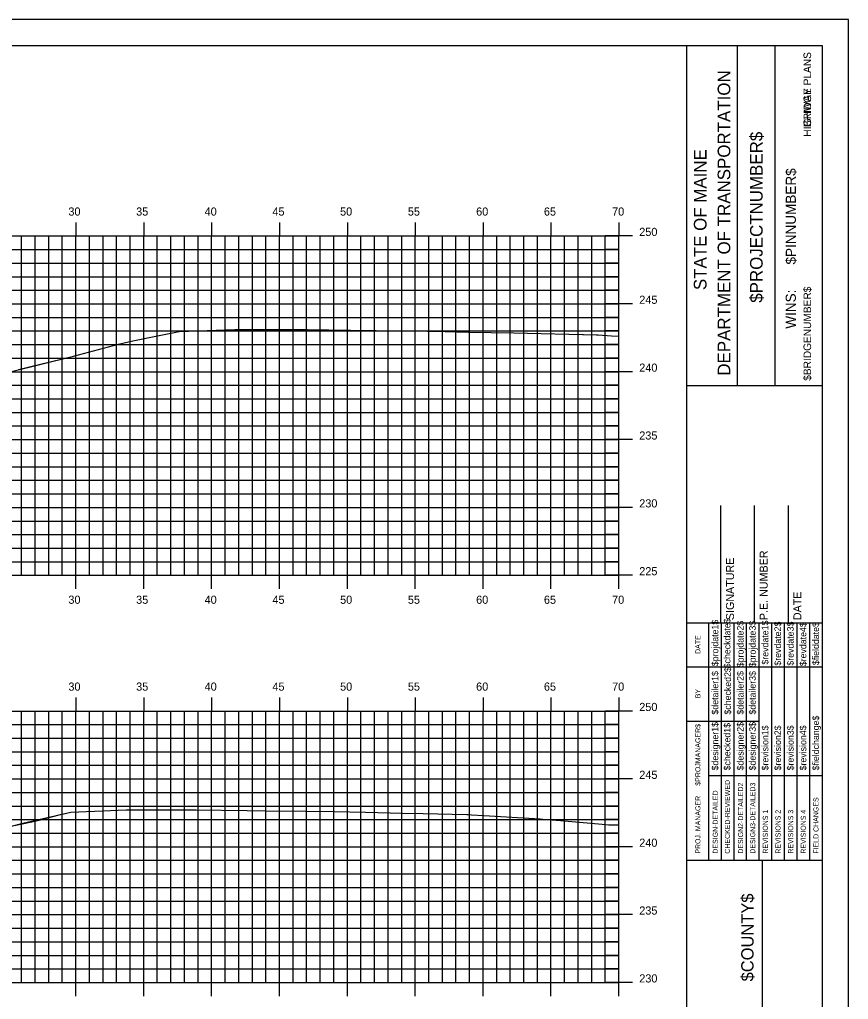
# Model space of a CAD drawing. Extents: x 1168600 to 1177589, y 610178 to 611246.
# Drawn here: x 1172328.4 to 1172389.5, y 610938.3 to 611010.5 of the extents above; entities that cross this region are included whole.
import ezdxf

# ---------------------------------------------------------------- set-up
doc = ezdxf.new("R2010")
doc.units = 0
for name, color, linetype in [('_Construction', 7, 'Continuous'), ('_Station Equation', 7, 'Continuous'), ('BORDER', 7, 'Continuous'), ('H_V ANNOTATION', 7, 'Continuous'), ('MAJOR', 7, 'Continuous'), ('MINOR', 7, 'Continuous')]:
    doc.layers.add(name, color=color, linetype=linetype)

msp = doc.modelspace()

# ---------------------------------------------------------------- linework, layer by layer
at = {"layer": '_Construction'}
for p, q in [((1172387.558, 611008.596), (1172227.558, 611008.596)), ((1172377.558, 610903.599), (1172377.558, 611008.599)), ((1172381.287, 610983.593), (1172381.287, 611008.593)), ((1172384.082, 610983.593), (1172384.082, 611008.593)), ((1172387.558, 610903.599), (1172387.558, 611008.599)), ((1172377.559, 610983.59), (1172387.558, 610983.59)), ((1172380.058, 610966.099), (1172380.058, 610974.747)), ((1172382.558, 610966.099), (1172382.558, 610974.747)), ((1172385.058, 610966.099), (1172385.058, 610974.747)), ((1172377.558, 610966.099), (1172387.558, 610966.099)), ((1172377.558, 610948.599), (1172387.558, 610948.599)), ((1172383.149, 610913.599), (1172383.149, 610948.599))]:
    msp.add_line(p, q, dxfattribs=at)
msp.add_lwpolyline([(1172219.465, 610900.537), (1172389.465, 610900.537), (1172389.465, 611010.537), (1172219.465, 611010.537)], close=True, dxfattribs=at)
for points in [[(1172379.173, 610962.849), (1172379.173, 610966.099)], [(1172380.106, 610948.602), (1172380.106, 610966.099)], [(1172381.038, 610966.099), (1172381.038, 610948.602)], [(1172381.969, 610948.602), (1172381.969, 610966.099)], [(1172382.901, 610948.602), (1172382.901, 610966.099)], [(1172383.833, 610948.602), (1172383.833, 610966.099)], [(1172384.764, 610948.602), (1172384.764, 610966.099)], [(1172385.696, 610948.602), (1172385.696, 610966.099)], [(1172386.628, 610948.602), (1172386.628, 610966.099)], [(1172379.174, 610948.602), (1172379.174, 610965.393)], [(1172377.558, 610962.849), (1172387.558, 610962.849)], [(1172377.558, 610958.849), (1172379.174, 610958.849)], [(1172379.173, 610958.849), (1172382.9, 610958.849)], [(1172379.173, 610954.849), (1172387.558, 610954.849)]]:
    msp.add_lwpolyline(points, dxfattribs=at)
at = {"layer": '_Station Equation'}
for points in [[(1172306.939, 610979.458), (1172332.383, 610985.75), (1172335.694, 610986.636), (1172336.432, 610986.806), (1172336.753, 610986.877), (1172338.571, 610987.23), (1172340.16, 610987.551), (1172344.257, 610987.699), (1172344.547, 610987.708), (1172348.439, 610987.714), (1172349.614, 610987.714), (1172352.788, 610987.666), (1172354.682, 610987.637), (1172357.138, 610987.598), (1172359.75, 610987.555), (1172361.488, 610987.519), (1172364.818, 610987.449), (1172365.838, 610987.426), (1172369.886, 610987.337), (1172369.948, 610987.336), (1172370.904, 610987.31), (1172371.036, 610987.302), (1172372.02, 610987.24), (1172372.558, 610987.206)], [(1172328.328, 610984.747), (1172332.383, 610985.75), (1172335.694, 610986.636), (1172336.432, 610986.806), (1172336.753, 610986.877), (1172338.572, 610987.23), (1172340.16, 610987.551), (1172344.257, 610987.699), (1172344.547, 610987.708), (1172348.44, 610987.714), (1172349.614, 610987.714), (1172352.789, 610987.666), (1172354.682, 610987.637), (1172357.139, 610987.598), (1172359.75, 610987.555), (1172361.489, 610987.519), (1172364.818, 610987.449), (1172365.838, 610987.426), (1172369.886, 610987.337), (1172369.948, 610987.336), (1172370.904, 610987.31), (1172371.037, 610987.302), (1172372.025, 610987.239), (1172372.558, 610987.206)], [(1172327.782, 610951.121), (1172329.545, 610951.474), (1172330.056, 610951.594), (1172330.293, 610951.667), (1172331.438, 610951.962), (1172332.185, 610952.153), (1172336.261, 610952.314), (1172336.367, 610952.318), (1172336.45, 610952.318), (1172336.962, 610952.319), (1172340.809, 610952.322), (1172341.432, 610952.323), (1172345.168, 610952.272), (1172346.498, 610952.253), (1172349.527, 610952.218), (1172351.563, 610952.197), (1172353.886, 610952.142), (1172356.628, 610952.078), (1172358.147, 610952.045), (1172361.367, 610951.974), (1172361.445, 610951.97), (1172361.693, 610951.956), (1172362.605, 610951.902), (1172366.759, 610951.658), (1172366.966, 610951.64), (1172368.248, 610951.528), (1172371.326, 610951.258), (1172371.824, 610951.214), (1172372.204, 610951.209), (1172372.558, 610951.205)], [(1172327.782, 610951.121), (1172328.649, 610951.331), (1172332.184, 610952.153), (1172336.26, 610952.314), (1172336.367, 610952.318), (1172336.451, 610952.318), (1172336.967, 610952.319), (1172340.809, 610952.322), (1172341.432, 610952.323), (1172345.168, 610952.272), (1172346.497, 610952.253), (1172349.528, 610952.218), (1172351.563, 610952.197), (1172353.887, 610952.142), (1172356.628, 610952.078), (1172358.147, 610952.045), (1172361.367, 610951.974), (1172361.445, 610951.97), (1172361.693, 610951.956), (1172362.606, 610951.902), (1172366.758, 610951.658), (1172366.966, 610951.64), (1172368.253, 610951.527), (1172371.327, 610951.258), (1172371.824, 610951.214), (1172372.203, 610951.209), (1172372.558, 610951.205)]]:
    msp.add_lwpolyline(points, dxfattribs=at)
at = {"layer": 'MAJOR'}
for p, q in [((1172332.558, 610995.598), (1172332.558, 610994.596)), ((1172337.558, 610995.598), (1172337.558, 610994.596)), ((1172342.558, 610995.598), (1172342.558, 610994.596)), ((1172347.558, 610995.598), (1172347.558, 610994.596)), ((1172352.558, 610995.598), (1172352.558, 610994.596)), ((1172357.558, 610995.598), (1172357.558, 610994.596)), ((1172362.558, 610995.598), (1172362.558, 610994.596)), ((1172367.558, 610995.598), (1172367.558, 610994.596)), ((1172372.558, 610995.598), (1172372.558, 610994.596)), ((1172232.558, 610994.596), (1172372.558, 610994.596)), ((1172232.558, 610994.596), (1172372.558, 610994.596)), ((1172332.558, 610969.596), (1172332.558, 610994.596)), ((1172337.558, 610969.596), (1172337.558, 610994.596)), ((1172342.558, 610969.596), (1172342.558, 610994.596)), ((1172347.558, 610969.596), (1172347.558, 610994.596)), ((1172352.558, 610969.596), (1172352.558, 610994.596)), ((1172357.558, 610969.596), (1172357.558, 610994.596)), ((1172362.558, 610969.596), (1172362.558, 610994.596)), ((1172367.558, 610969.596), (1172367.558, 610994.596)), ((1172373.56, 610994.596), (1172371.556, 610994.596)), ((1172372.558, 610969.596), (1172372.558, 610994.596)), ((1172372.558, 610969.596), (1172372.558, 610994.596)), ((1172232.558, 610989.596), (1172372.558, 610989.596)), ((1172373.56, 610989.596), (1172371.556, 610989.596)), ((1172232.558, 610984.596), (1172372.558, 610984.596)), ((1172373.56, 610984.596), (1172371.556, 610984.596)), ((1172232.558, 610979.596), (1172372.558, 610979.596)), ((1172373.56, 610979.596), (1172371.556, 610979.596)), ((1172232.558, 610974.596), (1172372.558, 610974.596)), ((1172373.56, 610974.596), (1172371.556, 610974.596)), ((1172232.558, 610969.596), (1172372.558, 610969.596)), ((1172232.558, 610969.596), (1172372.558, 610969.596)), ((1172332.558, 610968.594), (1172332.558, 610969.596)), ((1172337.558, 610968.594), (1172337.558, 610969.596)), ((1172342.558, 610968.594), (1172342.558, 610969.596)), ((1172347.558, 610968.594), (1172347.558, 610969.596)), ((1172352.558, 610968.594), (1172352.558, 610969.596)), ((1172357.558, 610968.594), (1172357.558, 610969.596)), ((1172362.558, 610968.594), (1172362.558, 610969.596)), ((1172367.558, 610968.594), (1172367.558, 610969.596)), ((1172373.56, 610969.596), (1172371.556, 610969.596)), ((1172372.558, 610968.594), (1172372.558, 610969.596)), ((1172332.558, 610960.598), (1172332.558, 610959.596)), ((1172337.558, 610960.598), (1172337.558, 610959.596)), ((1172342.558, 610960.598), (1172342.558, 610959.596)), ((1172347.558, 610960.598), (1172347.558, 610959.596)), ((1172352.558, 610960.598), (1172352.558, 610959.596)), ((1172357.558, 610960.598), (1172357.558, 610959.596)), ((1172362.558, 610960.598), (1172362.558, 610959.596)), ((1172367.558, 610960.598), (1172367.558, 610959.596)), ((1172372.558, 610960.598), (1172372.558, 610959.596)), ((1172232.558, 610959.596), (1172372.558, 610959.596)), ((1172232.558, 610959.596), (1172372.558, 610959.596)), ((1172332.558, 610939.596), (1172332.558, 610959.596)), ((1172337.558, 610939.596), (1172337.558, 610959.596)), ((1172342.558, 610939.596), (1172342.558, 610959.596)), ((1172347.558, 610939.596), (1172347.558, 610959.596)), ((1172352.558, 610939.596), (1172352.558, 610959.596)), ((1172357.558, 610939.596), (1172357.558, 610959.596)), ((1172362.558, 610939.596), (1172362.558, 610959.596)), ((1172367.558, 610939.596), (1172367.558, 610959.596)), ((1172373.56, 610959.596), (1172371.556, 610959.596)), ((1172372.558, 610939.596), (1172372.558, 610959.596)), ((1172372.558, 610939.596), (1172372.558, 610959.596)), ((1172232.558, 610954.596), (1172372.558, 610954.596)), ((1172373.56, 610954.596), (1172371.556, 610954.596)), ((1172232.558, 610949.596), (1172372.558, 610949.596)), ((1172373.56, 610949.596), (1172371.556, 610949.596)), ((1172232.558, 610944.596), (1172372.558, 610944.596)), ((1172373.56, 610944.596), (1172371.556, 610944.596)), ((1172232.558, 610939.596), (1172372.558, 610939.596)), ((1172232.558, 610939.596), (1172372.558, 610939.596)), ((1172332.558, 610938.594), (1172332.558, 610939.596)), ((1172337.558, 610938.594), (1172337.558, 610939.596)), ((1172342.558, 610938.594), (1172342.558, 610939.596)), ((1172347.558, 610938.594), (1172347.558, 610939.596)), ((1172352.558, 610938.594), (1172352.558, 610939.596)), ((1172357.558, 610938.594), (1172357.558, 610939.596)), ((1172362.558, 610938.594), (1172362.558, 610939.596)), ((1172367.558, 610938.594), (1172367.558, 610939.596)), ((1172373.56, 610939.596), (1172371.556, 610939.596)), ((1172372.558, 610938.594), (1172372.558, 610939.596))]:
    msp.add_line(p, q, dxfattribs=at)
at = {"layer": 'MINOR'}
for p, q in [((1172328.558, 610969.596), (1172328.558, 610994.596)), ((1172329.558, 610969.596), (1172329.558, 610994.596)), ((1172330.558, 610969.596), (1172330.558, 610994.596)), ((1172331.558, 610969.596), (1172331.558, 610994.596)), ((1172333.558, 610969.596), (1172333.558, 610994.596)), ((1172334.558, 610969.596), (1172334.558, 610994.596)), ((1172335.558, 610969.596), (1172335.558, 610994.596)), ((1172336.558, 610969.596), (1172336.558, 610994.596)), ((1172338.558, 610969.596), (1172338.558, 610994.596)), ((1172339.558, 610969.596), (1172339.558, 610994.596)), ((1172340.558, 610969.596), (1172340.558, 610994.596)), ((1172341.558, 610969.596), (1172341.558, 610994.596)), ((1172343.558, 610969.596), (1172343.558, 610994.596)), ((1172344.558, 610969.596), (1172344.558, 610994.596)), ((1172345.558, 610969.596), (1172345.558, 610994.596)), ((1172346.558, 610969.596), (1172346.558, 610994.596)), ((1172348.558, 610969.596), (1172348.558, 610994.596)), ((1172349.558, 610969.596), (1172349.558, 610994.596)), ((1172350.558, 610969.596), (1172350.558, 610994.596)), ((1172351.558, 610969.596), (1172351.558, 610994.596)), ((1172353.558, 610969.596), (1172353.558, 610994.596)), ((1172354.558, 610969.596), (1172354.558, 610994.596)), ((1172355.558, 610969.596), (1172355.558, 610994.596)), ((1172356.558, 610969.596), (1172356.558, 610994.596)), ((1172358.558, 610969.596), (1172358.558, 610994.596)), ((1172359.558, 610969.596), (1172359.558, 610994.596)), ((1172360.558, 610969.596), (1172360.558, 610994.596)), ((1172361.558, 610969.596), (1172361.558, 610994.596)), ((1172363.558, 610969.596), (1172363.558, 610994.596)), ((1172364.558, 610969.596), (1172364.558, 610994.596)), ((1172365.558, 610969.596), (1172365.558, 610994.596)), ((1172366.558, 610969.596), (1172366.558, 610994.596)), ((1172368.558, 610969.596), (1172368.558, 610994.596)), ((1172369.558, 610969.596), (1172369.558, 610994.596)), ((1172370.558, 610969.596), (1172370.558, 610994.596)), ((1172371.558, 610969.596), (1172371.558, 610994.596)), ((1172232.558, 610993.596), (1172372.558, 610993.596)), ((1172372.558, 610993.596), (1172371.556, 610993.596)), ((1172232.558, 610992.596), (1172372.558, 610992.596)), ((1172372.558, 610992.596), (1172371.556, 610992.596)), ((1172232.558, 610991.596), (1172372.558, 610991.596)), ((1172372.558, 610991.596), (1172371.556, 610991.596)), ((1172232.558, 610990.596), (1172372.558, 610990.596)), ((1172372.558, 610990.596), (1172371.556, 610990.596)), ((1172232.558, 610988.596), (1172372.558, 610988.596)), ((1172372.558, 610988.596), (1172371.556, 610988.596)), ((1172232.558, 610987.596), (1172372.558, 610987.596)), ((1172372.558, 610987.596), (1172371.556, 610987.596)), ((1172232.558, 610986.596), (1172372.558, 610986.596)), ((1172372.558, 610986.596), (1172371.556, 610986.596)), ((1172232.558, 610985.596), (1172372.558, 610985.596)), ((1172372.558, 610985.596), (1172371.556, 610985.596)), ((1172232.558, 610983.596), (1172372.558, 610983.596)), ((1172372.558, 610983.596), (1172371.556, 610983.596)), ((1172232.558, 610982.596), (1172372.558, 610982.596)), ((1172372.558, 610982.596), (1172371.556, 610982.596)), ((1172232.558, 610981.596), (1172372.558, 610981.596)), ((1172372.558, 610981.596), (1172371.556, 610981.596)), ((1172232.558, 610980.596), (1172372.558, 610980.596)), ((1172372.558, 610980.596), (1172371.556, 610980.596)), ((1172232.558, 610978.596), (1172372.558, 610978.596)), ((1172372.558, 610978.596), (1172371.556, 610978.596)), ((1172232.558, 610977.596), (1172372.558, 610977.596)), ((1172372.558, 610977.596), (1172371.556, 610977.596)), ((1172232.558, 610976.596), (1172372.558, 610976.596)), ((1172372.558, 610976.596), (1172371.556, 610976.596)), ((1172232.558, 610975.596), (1172372.558, 610975.596)), ((1172372.558, 610975.596), (1172371.556, 610975.596)), ((1172232.558, 610973.596), (1172372.558, 610973.596)), ((1172372.558, 610973.596), (1172371.556, 610973.596)), ((1172232.558, 610972.596), (1172372.558, 610972.596)), ((1172372.558, 610972.596), (1172371.556, 610972.596)), ((1172232.558, 610971.596), (1172372.558, 610971.596)), ((1172372.558, 610971.596), (1172371.556, 610971.596)), ((1172232.558, 610970.596), (1172372.558, 610970.596)), ((1172372.558, 610970.596), (1172371.556, 610970.596)), ((1172328.558, 610939.596), (1172328.558, 610959.596)), ((1172329.558, 610939.596), (1172329.558, 610959.596)), ((1172330.558, 610939.596), (1172330.558, 610959.596)), ((1172331.558, 610939.596), (1172331.558, 610959.596)), ((1172333.558, 610939.596), (1172333.558, 610959.596)), ((1172334.558, 610939.596), (1172334.558, 610959.596)), ((1172335.558, 610939.596), (1172335.558, 610959.596)), ((1172336.558, 610939.596), (1172336.558, 610959.596)), ((1172338.558, 610939.596), (1172338.558, 610959.596)), ((1172339.558, 610939.596), (1172339.558, 610959.596)), ((1172340.558, 610939.596), (1172340.558, 610959.596)), ((1172341.558, 610939.596), (1172341.558, 610959.596)), ((1172343.558, 610939.596), (1172343.558, 610959.596)), ((1172344.558, 610939.596), (1172344.558, 610959.596)), ((1172345.558, 610939.596), (1172345.558, 610959.596)), ((1172346.558, 610939.596), (1172346.558, 610959.596)), ((1172348.558, 610939.596), (1172348.558, 610959.596)), ((1172349.558, 610939.596), (1172349.558, 610959.596)), ((1172350.558, 610939.596), (1172350.558, 610959.596)), ((1172351.558, 610939.596), (1172351.558, 610959.596)), ((1172353.558, 610939.596), (1172353.558, 610959.596)), ((1172354.558, 610939.596), (1172354.558, 610959.596)), ((1172355.558, 610939.596), (1172355.558, 610959.596)), ((1172356.558, 610939.596), (1172356.558, 610959.596)), ((1172358.558, 610939.596), (1172358.558, 610959.596)), ((1172359.558, 610939.596), (1172359.558, 610959.596)), ((1172360.558, 610939.596), (1172360.558, 610959.596)), ((1172361.558, 610939.596), (1172361.558, 610959.596)), ((1172363.558, 610939.596), (1172363.558, 610959.596)), ((1172364.558, 610939.596), (1172364.558, 610959.596)), ((1172365.558, 610939.596), (1172365.558, 610959.596)), ((1172366.558, 610939.596), (1172366.558, 610959.596)), ((1172368.558, 610939.596), (1172368.558, 610959.596)), ((1172369.558, 610939.596), (1172369.558, 610959.596)), ((1172370.558, 610939.596), (1172370.558, 610959.596)), ((1172371.558, 610939.596), (1172371.558, 610959.596)), ((1172232.558, 610958.596), (1172372.558, 610958.596)), ((1172372.558, 610958.596), (1172371.556, 610958.596)), ((1172232.558, 610957.596), (1172372.558, 610957.596)), ((1172372.558, 610957.596), (1172371.556, 610957.596)), ((1172232.558, 610956.596), (1172372.558, 610956.596)), ((1172372.558, 610956.596), (1172371.556, 610956.596)), ((1172232.558, 610955.596), (1172372.558, 610955.596)), ((1172372.558, 610955.596), (1172371.556, 610955.596)), ((1172232.558, 610953.596), (1172372.558, 610953.596)), ((1172372.558, 610953.596), (1172371.556, 610953.596)), ((1172232.558, 610952.596), (1172372.558, 610952.596)), ((1172372.558, 610952.596), (1172371.556, 610952.596)), ((1172232.558, 610951.596), (1172372.558, 610951.596)), ((1172372.558, 610951.596), (1172371.556, 610951.596)), ((1172232.558, 610950.596), (1172372.558, 610950.596)), ((1172372.558, 610950.596), (1172371.556, 610950.596)), ((1172232.558, 610948.596), (1172372.558, 610948.596)), ((1172372.558, 610948.596), (1172371.556, 610948.596)), ((1172232.558, 610947.596), (1172372.558, 610947.596)), ((1172372.558, 610947.596), (1172371.556, 610947.596)), ((1172232.558, 610946.596), (1172372.558, 610946.596)), ((1172372.558, 610946.596), (1172371.556, 610946.596)), ((1172232.558, 610945.596), (1172372.558, 610945.596)), ((1172372.558, 610945.596), (1172371.556, 610945.596)), ((1172232.558, 610943.596), (1172372.558, 610943.596)), ((1172372.558, 610943.596), (1172371.556, 610943.596)), ((1172232.558, 610942.596), (1172372.558, 610942.596)), ((1172372.558, 610942.596), (1172371.556, 610942.596)), ((1172232.558, 610941.596), (1172372.558, 610941.596)), ((1172372.558, 610941.596), (1172371.556, 610941.596)), ((1172232.558, 610940.596), (1172372.558, 610940.596)), ((1172372.558, 610940.596), (1172371.556, 610940.596))]:
    msp.add_line(p, q, dxfattribs=at)

# ---------------------------------------------------------------- texts
at = {"layer": '_Construction'}
for s, height, p in [('BRIDGE PLANS', 0.55901, (1172386.717, 611002.62)), ('HIGHWAY PLANS', 0.55901, (1172386.717, 611001.911)), ('DEPARTMENT OF TRANSPORTATION', 0.93176, (1172380.765, 610984.302)), ('$PROJECTNUMBER$', 0.93176, (1172383.15, 610989.675)), ('STATE OF MAINE', 0.93176, (1172379.014, 610990.608)), ('$PINNUMBER$', 0.74527, (1172385.595, 610992.493)), ('$BRIDGENUMBER$', 0.55901, (1172386.717, 610983.926)), ('P.E. NUMBER', 0.59055, (1172383.519, 610966.291)), ('SIGNATURE', 0.5906, (1172381.039, 610966.291)), ('DATE', 0.5906, (1172385.999, 610966.291)), ('$projdate1$', 0.48455, (1172379.881, 610962.899)), ('$checkdate$', 0.48455, (1172380.776, 610962.742)), ('$projdate2$', 0.48455, (1172381.745, 610962.821)), ('$projdate3$', 0.48455, (1172382.639, 610962.821)), ('$revdate1$', 0.4845, (1172383.571, 610963.017)), ('$revdate2$', 0.4845, (1172384.502, 610962.939)), ('$revdate3$', 0.4845, (1172385.434, 610962.939)), ('$revdate4$', 0.4845, (1172386.366, 610962.899)), ('$fielddate$', 0.48455, (1172387.298, 610962.978)), ('DATE', 0.3714, (1172378.563, 610963.805)), ('$detailer1$', 0.48455, (1172379.881, 610959.334)), ('$checked2$', 0.4845, (1172380.813, 610959.334)), ('$detailer2$', 0.48455, (1172381.745, 610959.334)), ('$detailer3$', 0.48455, (1172382.639, 610959.334)), ('BY', 0.3714, (1172378.563, 610960.534)), ('$designer1$', 0.48455, (1172379.881, 610955.222)), ('$checked1$', 0.4845, (1172380.776, 610955.222)), ('$designer2$', 0.48455, (1172381.745, 610955.222)), ('$designer3$', 0.48455, (1172382.639, 610955.222)), ('$fieldchange$', 0.48455, (1172387.298, 610955.222)), ('$PROJMANAGER$', 0.37275, (1172378.563, 610954.094)), ('$revision1$', 0.48455, (1172383.571, 610955.222)), ('$revision2$', 0.48455, (1172384.502, 610955.222)), ('$revision3$', 0.48455, (1172385.434, 610955.222)), ('$revision4$', 0.48455, (1172386.366, 610955.222)), ('CHECKED-REVIEWED', 0.37275, (1172380.739, 610949.087)), ('DESIGN2-DETAILED2', 0.37275, (1172381.708, 610949.087)), ('DESIGN3-DETAILED3', 0.37275, (1172382.603, 610949.087)), ('PROJ. MANAGER', 0.37275, (1172378.563, 610949.087)), ('DESIGN-DETAILED', 0.37275, (1172379.845, 610949.087)), ('FIELD CHANGES', 0.37275, (1172387.261, 610949.087)), ('REVISIONS 1', 0.37275, (1172383.534, 610949.087)), ('REVISIONS 2', 0.37275, (1172384.466, 610949.087)), ('REVISIONS 3', 0.37275, (1172385.398, 610949.087)), ('REVISIONS 4', 0.37275, (1172386.329, 610949.087)), ('$COUNTY$', 0.9072, (1172382.479, 610939.678))]:
    msp.add_text(s, height=height, rotation=90, dxfattribs=at).set_placement(p)
at = {"layer": 'BORDER'}
msp.add_text('WINS:', height=0.7453, rotation=90, dxfattribs=at).set_placement((1172385.593, 610987.764))
at = {"layer": 'H_V ANNOTATION'}
for s, p in [('30', (1172332.007, 610996.096)), ('35', (1172336.999, 610996.096)), ('40', (1172342.044, 610996.096)), ('45', (1172347.036, 610996.096)), ('50', (1172352.023, 610996.096)), ('55', (1172357.015, 610996.096)), ('60', (1172362.044, 610996.096)), ('65', (1172367.036, 610996.096)), ('70', (1172372.06, 610996.096)), ('250', (1172374.058, 610994.596)), ('245', (1172374.058, 610989.596)), ('240', (1172374.058, 610984.596)), ('235', (1172374.058, 610979.596)), ('230', (1172374.058, 610974.596)), ('225', (1172374.058, 610969.596)), ('30', (1172332.007, 610967.496)), ('35', (1172336.999, 610967.496)), ('40', (1172342.044, 610967.496)), ('45', (1172347.036, 610967.496)), ('50', (1172352.023, 610967.496)), ('55', (1172357.015, 610967.496)), ('60', (1172362.044, 610967.496)), ('65', (1172367.036, 610967.496)), ('70', (1172372.06, 610967.496)), ('30', (1172332.007, 610961.096)), ('35', (1172336.999, 610961.096)), ('40', (1172342.044, 610961.096)), ('45', (1172347.036, 610961.096)), ('50', (1172352.023, 610961.096)), ('55', (1172357.015, 610961.096)), ('60', (1172362.044, 610961.096)), ('65', (1172367.036, 610961.096)), ('70', (1172372.06, 610961.096)), ('250', (1172374.058, 610959.596)), ('245', (1172374.058, 610954.596)), ('240', (1172374.058, 610949.596)), ('235', (1172374.058, 610944.596)), ('230', (1172374.058, 610939.596))]:
    msp.add_text(s, height=0.6, dxfattribs=at).set_placement(p)

doc.saveas('drawing.dxf')
